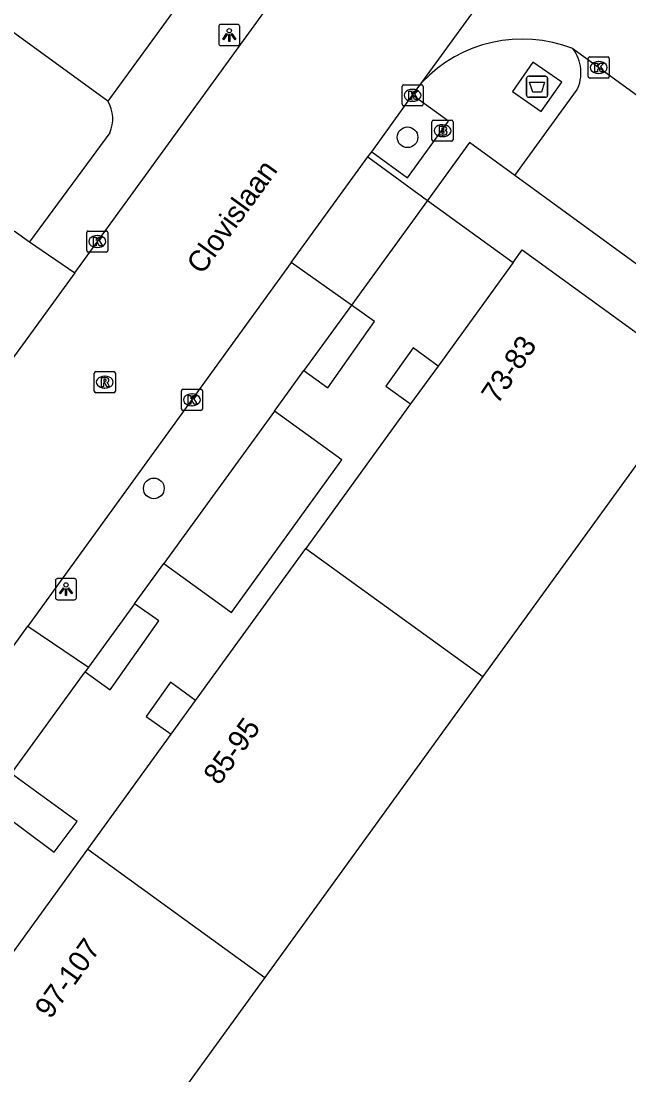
# Model space of a CAD drawing. Extents: x 159675 to 160530, y 382179 to 382901.
# Drawn here: x 160266.94 to 160295.75, y 382538.52 to 382588.46 of the extents above; entities that cross this region are included whole.
import ezdxf

# ---------------------------------------------------------------- set-up
doc = ezdxf.new("R2010")
doc.units = 0
for name, color, linetype in [('IMGEO_Afval_apart_plaats', 7, 'Continuous'), ('IMGEO_Boom', 7, 'Continuous'), ('IMGEO_Brandkraan', 7, 'Continuous'), ('IMGEO_Kolk', 7, 'Continuous'), ('IMGEO_Lichtpunt', 7, 'Continuous'), ('IMGEO_Muur', 7, 'Continuous'), ('IMGEO_Openbare_ruimte_label', 7, 'Continuous'), ('IMGEO_Pand', 7, 'Continuous'), ('IMGEO_Pand_nummerreeks', 7, 'Continuous'), ('IMGEO_Parkeervlak_open', 7, 'Continuous'), ('IMGEO_Rijbaan_lokaal_gesloten', 7, 'Continuous'), ('IMGEO_Rijbaan_lokaal_open', 7, 'Continuous'), ('IMGEO_Rioolput', 7, 'Continuous'), ('IMGEO_Voetpad_gesloten', 7, 'Continuous'), ('IMGEO_Voetpad_open', 7, 'Continuous')]:
    doc.layers.add(name, color=color, linetype=linetype)

msp = doc.modelspace()

# ---------------------------------------------------------------- linework, layer by layer
at = {"layer": 'IMGEO_Afval_apart_plaats'}
for p, q in [((160290.903, 382584.947), (160290.903, 382585.747)), ((160290.903, 382585.747), (160290.903, 382584.947)), ((160291.003, 382585.847), (160291.793, 382585.847)), ((160291.793, 382585.847), (160291.003, 382585.847)), ((160291.893, 382585.747), (160291.893, 382584.947)), ((160291.893, 382584.947), (160291.893, 382585.747)), ((160291.793, 382584.847), (160291.003, 382584.847)), ((160291.003, 382584.847), (160291.793, 382584.847))]:
    msp.add_line(p, q, dxfattribs=at)
msp.add_lwpolyline([(160291.046, 382585.561), (160291.75, 382585.561), (160291.601, 382585.091), (160291.195, 382585.091), (160291.046, 382585.561)], dxfattribs=at)
for centre, start, end in [((160291.003, 382585.747), 90, 180), ((160291.003, 382585.747), 90, 180), ((160291.793, 382585.747), 0, 90), ((160291.793, 382585.747), 360, 90), ((160291.003, 382584.947), 180, 270), ((160291.003, 382584.947), 180, 270), ((160291.793, 382584.947), 270, 0), ((160291.793, 382584.947), 270, 0)]:
    msp.add_arc(centre, 0.1, start, end, dxfattribs=at)
at = {"layer": 'IMGEO_Boom'}
for centre in [(160285.257, 382582.952), (160273.233, 382566.315)]:
    msp.add_circle(centre, 0.489, dxfattribs=at)
at = {"layer": 'IMGEO_Brandkraan'}
for p, q in [((160286.416, 382582.839), (160286.416, 382583.691)), ((160286.491, 382583.765), (160287.343, 382583.765)), ((160286.904, 382583.545), (160286.929, 382583.545)), ((160287.417, 382583.691), (160287.417, 382582.839)), ((160286.927, 382582.985), (160286.902, 382582.985)), ((160287.343, 382582.765), (160286.491, 382582.765))]:
    msp.add_line(p, q, dxfattribs=at)
for points in [[(160286.416, 382582.839), (160286.416, 382583.691)], [(160286.491, 382583.765), (160287.343, 382583.765)], [(160286.764, 382583.465), (160286.764, 382583.065), (160286.977, 382583.065)], [(160286.995, 382583.465), (160286.764, 382583.465)], [(160287.417, 382583.691), (160287.417, 382582.839)], [(160286.943, 382583.384), (160286.889, 382583.384), (160286.889, 382583.308)], [(160286.889, 382583.308), (160286.942, 382583.308)], [(160286.951, 382583.232), (160286.889, 382583.232), (160286.889, 382583.151)], [(160286.889, 382583.151), (160286.951, 382583.151)], [(160287.343, 382582.765), (160286.491, 382582.765)]]:
    msp.add_lwpolyline(points, dxfattribs=at)
for centre, radius, start, end in [((160286.493, 382583.689), 0.0765, 91.552, 178.448), ((160286.493, 382583.689), 0.0765, 91.552, 178.448), ((160286.999, 382583.32), 0.145, 59.4692, 91.5367), ((160287.024, 382583.367), 0.0922, 285.5137, 58.1501), ((160287.341, 382583.689), 0.0765, 1.552, 88.448), ((160287.341, 382583.689), 0.0765, 1.552, 88.448), ((160286.944, 382583.346), 0.0379, 267.8285, 90.9355), ((160286.952, 382583.191), 0.0404, 269.8759, 90.5077), ((160286.983, 382583.316), 0.251, 268.6676, 293.5347), ((160287.029, 382583.175), 0.105, 301.3115, 78.989), ((160286.493, 382582.841), 0.0765, 181.552, 268.448), ((160286.493, 382582.841), 0.0765, 181.552, 268.448), ((160287.341, 382582.841), 0.0765, 271.552, 358.448), ((160287.341, 382582.841), 0.0765, 271.552, 358.448)]:
    msp.add_arc(centre, radius, start, end, dxfattribs=at)
for centre, major_axis, ratio, start_param, end_param in [((160286.903, 382583.265), (-0.387, 0.002), 0.722429, 4.712389, 7.853982), ((160286.928, 382583.265), (-0.39, 0.002), 0.717154, 1.570796, 4.712389)]:
    msp.add_ellipse(centre, major_axis=major_axis, ratio=ratio, start_param=start_param, end_param=end_param, dxfattribs=at)
at = {"layer": 'IMGEO_Kolk'}
for p, q in [((160293.817, 382585.834), (160293.817, 382586.686)), ((160293.892, 382586.76), (160294.744, 382586.76)), ((160294.305, 382586.54), (160294.33, 382586.54)), ((160294.818, 382586.686), (160294.818, 382585.834)), ((160294.328, 382585.98), (160294.303, 382585.98)), ((160285.072, 382585.441), (160285.924, 382585.441)), ((160294.744, 382585.76), (160293.892, 382585.76)), ((160284.997, 382584.515), (160284.997, 382585.367)), ((160285.485, 382585.221), (160285.51, 382585.221)), ((160285.998, 382585.367), (160285.998, 382584.515)), ((160285.924, 382584.441), (160285.072, 382584.441)), ((160285.508, 382584.661), (160285.483, 382584.661)), ((160270.053, 382577.586), (160270.053, 382578.438)), ((160270.128, 382578.512), (160270.98, 382578.512)), ((160271.054, 382578.438), (160271.054, 382577.586)), ((160270.541, 382578.292), (160270.566, 382578.292)), ((160270.98, 382577.512), (160270.128, 382577.512)), ((160270.564, 382577.732), (160270.539, 382577.732)), ((160274.537, 382570.086), (160274.537, 382570.938)), ((160274.612, 382571.012), (160275.464, 382571.012)), ((160275.538, 382570.938), (160275.538, 382570.086)), ((160275.025, 382570.792), (160275.05, 382570.792)), ((160275.464, 382570.012), (160274.612, 382570.012)), ((160275.048, 382570.232), (160275.023, 382570.232))]:
    msp.add_line(p, q, dxfattribs=at)
for points in [[(160293.817, 382585.834), (160293.817, 382586.686)], [(160293.892, 382586.76), (160294.744, 382586.76)], [(160294.138, 382586.46), (160294.261, 382586.46), (160294.261, 382586.309), (160294.391, 382586.46), (160294.555, 382586.46), (160294.409, 382586.309), (160294.562, 382586.06), (160294.41, 382586.06), (160294.325, 382586.224), (160294.261, 382586.157), (160294.261, 382586.06), (160294.138, 382586.06), (160294.138, 382586.46)], [(160294.818, 382586.686), (160294.818, 382585.834)], [(160285.072, 382585.441), (160285.924, 382585.441)], [(160294.744, 382585.76), (160293.892, 382585.76)], [(160284.997, 382584.515), (160284.997, 382585.367)], [(160285.318, 382585.141), (160285.441, 382585.141), (160285.441, 382584.99), (160285.571, 382585.141), (160285.735, 382585.141), (160285.589, 382584.99), (160285.742, 382584.741), (160285.59, 382584.741), (160285.505, 382584.905), (160285.441, 382584.838), (160285.441, 382584.741), (160285.318, 382584.741), (160285.318, 382585.141)], [(160285.998, 382585.367), (160285.998, 382584.515)], [(160285.924, 382584.441), (160285.072, 382584.441)], [(160270.053, 382577.586), (160270.053, 382578.438)], [(160270.128, 382578.512), (160270.98, 382578.512)], [(160271.054, 382578.438), (160271.054, 382577.586)], [(160270.374, 382578.212), (160270.497, 382578.212), (160270.497, 382578.061), (160270.627, 382578.212), (160270.791, 382578.212), (160270.645, 382578.061), (160270.798, 382577.812), (160270.646, 382577.812), (160270.561, 382577.976), (160270.497, 382577.909), (160270.497, 382577.812), (160270.374, 382577.812), (160270.374, 382578.212)], [(160270.98, 382577.512), (160270.128, 382577.512)], [(160274.537, 382570.086), (160274.537, 382570.938)], [(160274.612, 382571.012), (160275.464, 382571.012)], [(160275.538, 382570.938), (160275.538, 382570.086)], [(160274.858, 382570.712), (160274.981, 382570.712), (160274.981, 382570.561), (160275.111, 382570.712), (160275.275, 382570.712), (160275.129, 382570.561), (160275.282, 382570.312), (160275.13, 382570.312), (160275.045, 382570.476), (160274.981, 382570.409), (160274.981, 382570.312), (160274.858, 382570.312), (160274.858, 382570.712)], [(160275.464, 382570.012), (160274.612, 382570.012)]]:
    msp.add_lwpolyline(points, dxfattribs=at)
for centre, start, end in [((160293.894, 382586.684), 91.552, 178.448), ((160293.894, 382586.684), 91.552, 178.448), ((160294.742, 382586.684), 1.552, 88.448), ((160294.742, 382586.684), 1.552, 88.448), ((160285.074, 382585.365), 91.552, 178.448), ((160285.074, 382585.365), 91.552, 178.448), ((160285.922, 382585.365), 1.552, 88.448), ((160285.922, 382585.365), 1.552, 88.448), ((160293.894, 382585.836), 181.552, 268.448), ((160293.894, 382585.836), 181.552, 268.448), ((160294.742, 382585.836), 271.552, 358.448), ((160294.742, 382585.836), 271.552, 358.448), ((160285.074, 382584.517), 181.552, 268.448), ((160285.074, 382584.517), 181.552, 268.448), ((160285.922, 382584.517), 271.552, 358.448), ((160285.922, 382584.517), 271.552, 358.448), ((160270.13, 382578.436), 91.552, 178.448), ((160270.13, 382578.436), 91.552, 178.448), ((160270.978, 382578.436), 1.552, 88.448), ((160270.978, 382578.436), 1.552, 88.448), ((160270.13, 382577.588), 181.552, 268.448), ((160270.13, 382577.588), 181.552, 268.448), ((160270.978, 382577.588), 271.552, 358.448), ((160270.978, 382577.588), 271.552, 358.448), ((160274.614, 382570.936), 91.552, 178.448), ((160274.614, 382570.936), 91.552, 178.448), ((160275.462, 382570.936), 1.552, 88.448), ((160275.462, 382570.936), 1.552, 88.448), ((160274.614, 382570.088), 181.552, 268.448), ((160274.614, 382570.088), 181.552, 268.448), ((160275.462, 382570.088), 271.552, 358.448), ((160275.462, 382570.088), 271.552, 358.448)]:
    msp.add_arc(centre, 0.0765, start, end, dxfattribs=at)
for centre, major_axis, ratio, start_param, end_param in [((160294.304, 382586.26), (-0.387, 0.002), 0.722429, 4.712389, 7.853982), ((160294.329, 382586.26), (-0.39, 0.002), 0.717154, 1.570796, 4.712389), ((160285.484, 382584.941), (-0.387, 0.002), 0.722429, 4.712389, 7.853982), ((160285.509, 382584.941), (-0.39, 0.002), 0.717154, 1.570796, 4.712389), ((160270.54, 382578.012), (-0.387, 0.002), 0.722429, 4.712389, 7.853982), ((160270.565, 382578.012), (-0.39, 0.002), 0.717154, 1.570796, 4.712389), ((160275.024, 382570.512), (-0.387, 0.002), 0.722429, 4.712389, 7.853982), ((160275.049, 382570.512), (-0.39, 0.002), 0.717154, 1.570796, 4.712389)]:
    msp.add_ellipse(centre, major_axis=major_axis, ratio=ratio, start_param=start_param, end_param=end_param, dxfattribs=at)
at = {"layer": 'IMGEO_Lichtpunt'}
for p, q in [((160276.309, 382588.203), (160276.309, 382587.396)), ((160276.309, 382588.203), (160276.309, 382587.396)), ((160277.211, 382588.298), (160276.403, 382588.298)), ((160277.211, 382588.298), (160276.403, 382588.298)), ((160277.305, 382587.396), (160277.305, 382588.203)), ((160277.305, 382587.396), (160277.305, 382588.203)), ((160276.403, 382587.302), (160277.211, 382587.302)), ((160276.403, 382587.302), (160277.211, 382587.302)), ((160268.57, 382561.943), (160268.57, 382561.136)), ((160268.57, 382561.943), (160268.57, 382561.136)), ((160269.472, 382562.038), (160268.664, 382562.038)), ((160269.472, 382562.038), (160268.664, 382562.038)), ((160269.566, 382561.136), (160269.566, 382561.943)), ((160269.566, 382561.136), (160269.566, 382561.943)), ((160268.664, 382561.042), (160269.472, 382561.042)), ((160268.664, 382561.042), (160269.472, 382561.042))]:
    msp.add_line(p, q, dxfattribs=at)
for points in [[(160276.683, 382587.867), (160276.722, 382587.839), (160276.534, 382587.577), (160276.496, 382587.604), (160276.683, 382587.867)], [(160276.785, 382587.819), (160276.832, 382587.819), (160276.832, 382587.497), (160276.785, 382587.497), (160276.785, 382587.819)], [(160276.895, 382587.839), (160276.933, 382587.866), (160277.12, 382587.604), (160277.081, 382587.576), (160276.895, 382587.839)], [(160268.944, 382561.607), (160268.983, 382561.579), (160268.795, 382561.317), (160268.757, 382561.344), (160268.944, 382561.607)], [(160269.046, 382561.559), (160269.093, 382561.559), (160269.093, 382561.237), (160269.046, 382561.237), (160269.046, 382561.559)], [(160269.156, 382561.579), (160269.194, 382561.606), (160269.381, 382561.344), (160269.342, 382561.316), (160269.156, 382561.579)]]:
    msp.add_lwpolyline(points, dxfattribs=at)
for centre in [(160276.808, 382588.001), (160269.069, 382561.741)]:
    msp.add_circle(centre, 0.0994, dxfattribs=at)
for centre, start, end in [((160276.403, 382588.203), 90, 180), ((160276.403, 382588.203), 90, 180), ((160277.211, 382588.203), 0, 90), ((160277.211, 382588.203), 0, 90), ((160276.403, 382587.396), 180, 270), ((160276.403, 382587.396), 180, 270), ((160277.211, 382587.396), 270, 0), ((160277.211, 382587.396), 270, 360), ((160268.664, 382561.943), 90, 180), ((160268.664, 382561.943), 90, 180), ((160269.472, 382561.943), 0, 90), ((160269.472, 382561.943), 0, 90), ((160268.664, 382561.136), 180, 270), ((160268.664, 382561.136), 180, 270), ((160269.472, 382561.136), 270, 0), ((160269.472, 382561.136), 270, 360)]:
    msp.add_arc(centre, 0.0946, start, end, dxfattribs=at)
at = {"layer": 'IMGEO_Muur'}
msp.add_arc((160269.604, 382583.822), 1.681, 336.7775, 30.2712, dxfattribs=at)
at = {"layer": 'IMGEO_Pand'}
for points in [[(160275.606, 382590.919), (160271.056, 382584.669)], [(160271.056, 382584.669), (160266.13, 382588.256)], [(160290.265, 382577.019), (160290.699, 382577.618), (160299.084, 382571.539), (160288.827, 382557.394)], [(160290.265, 382577.019), (160286.708, 382572.114)], [(160286.708, 382572.114), (160285.404, 382570.316)], [(160285.404, 382570.316), (160280.442, 382563.473)], [(160275.215, 382556.263), (160280.442, 382563.473)], [(160280.442, 382563.473), (160288.827, 382557.394)], [(160288.827, 382557.394), (160278.496, 382543.145)], [(160274.059, 382554.669), (160275.215, 382556.263)], [(160270.111, 382549.224), (160274.059, 382554.669)], [(160266.042, 382543.613), (160270.111, 382549.224)], [(160270.111, 382549.224), (160278.496, 382543.145)], [(160278.496, 382543.145), (160268.164, 382528.897)]]:
    msp.add_lwpolyline(points, dxfattribs=at)
at = {"layer": 'IMGEO_Parkeervlak_open'}
msp.add_lwpolyline([(160311.658, 382572.109), (160310.584, 382571.385), (160308.218, 382568.127), (160290.343, 382581.143)], dxfattribs=at)
at = {"layer": 'IMGEO_Rijbaan_lokaal_gesloten'}
for points in [[(160285.942, 382585.556), (160295.155, 382598.231)], [(160269.482, 382576.534), (160279.414, 382590.208), (160279.709, 382590.612)], [(160285.497, 382584.942), (160285.942, 382585.556)], [(160283.56, 382582.27), (160285.497, 382584.942)], [(160279.748, 382577.012), (160283.38, 382582.021)], [(160283.38, 382582.021), (160283.56, 382582.27)], [(160279.748, 382577.012), (160267.262, 382559.788)], [(160269.482, 382576.534), (160263.507, 382568.309)], [(160263.762, 382554.959), (160267.262, 382559.788)]]:
    msp.add_lwpolyline(points, dxfattribs=at)
at = {"layer": 'IMGEO_Rijbaan_lokaal_open'}
msp.add_lwpolyline([(160293.086, 382587.159), (160313.617, 382572.218)], dxfattribs=at)
msp.add_arc((160290.704, 382581.053), 6.554, 68.6909, 136.6027, dxfattribs=at)
at = {"layer": 'IMGEO_Rioolput'}
for p, q in [((160270.407, 382570.924), (160270.407, 382571.776)), ((160270.482, 382571.85), (160271.334, 382571.85)), ((160270.895, 382571.63), (160270.92, 382571.63)), ((160271.408, 382571.776), (160271.408, 382570.924)), ((160270.918, 382571.07), (160270.893, 382571.07)), ((160271.334, 382570.85), (160270.482, 382570.85))]:
    msp.add_line(p, q, dxfattribs=at)
for points in [[(160270.407, 382570.924), (160270.407, 382571.776)], [(160270.482, 382571.85), (160271.334, 382571.85)], [(160270.996, 382571.548), (160270.744, 382571.55), (160270.744, 382571.15)], [(160270.922, 382571.469), (160270.868, 382571.469), (160270.868, 382571.388)], [(160271.408, 382571.776), (160271.408, 382570.924)], [(160270.744, 382571.15), (160270.868, 382571.15), (160270.868, 382571.312), (160270.879, 382571.312)], [(160270.868, 382571.388), (160270.92, 382571.388)], [(160270.926, 382571.283), (160270.997, 382571.15), (160271.137, 382571.15), (160271.072, 382571.276)], [(160271.334, 382570.85), (160270.482, 382570.85)]]:
    msp.add_lwpolyline(points, dxfattribs=at)
for centre, radius, start, end in [((160270.484, 382571.774), 0.0765, 91.552, 178.448), ((160270.484, 382571.774), 0.0765, 91.552, 178.448), ((160270.928, 382571.373), 0.0964, 77.0061, 93.1865), ((160270.942, 382571.43), 0.0378, 276.6634, 79.6772), ((160270.995, 382571.438), 0.109, 350.3612, 89.416), ((160270.993, 382571.438), 0.112, 277.5842, 350.9817), ((160271.332, 382571.774), 0.0765, 1.552, 88.448), ((160271.332, 382571.774), 0.0765, 1.552, 88.448), ((160270.484, 382570.926), 0.0765, 181.552, 268.448), ((160270.484, 382570.926), 0.0765, 181.552, 268.448), ((160270.878, 382571.259), 0.0533, 26.0293, 88.6989), ((160270.904, 382571.577), 0.19, 274.7715, 282.9687), ((160270.977, 382571.223), 0.108, 29.5134, 73.7905), ((160271.332, 382570.926), 0.0765, 271.552, 358.448), ((160271.332, 382570.926), 0.0765, 271.552, 358.448)]:
    msp.add_arc(centre, radius, start, end, dxfattribs=at)
for centre, major_axis, ratio, start_param, end_param in [((160270.894, 382571.35), (-0.387, 0.002), 0.722429, 4.712389, 7.853982), ((160270.919, 382571.35), (-0.39, 0.002), 0.717154, 1.570796, 4.712389)]:
    msp.add_ellipse(centre, major_axis=major_axis, ratio=ratio, start_param=start_param, end_param=end_param, dxfattribs=at)
at = {"layer": 'IMGEO_Voetpad_gesloten'}
msp.add_lwpolyline([(160292.567, 382585.568), (160291.201, 382586.52), (160290.229, 382585.125), (160291.595, 382584.173), (160292.567, 382585.568)], dxfattribs=at)
at = {"layer": 'IMGEO_Voetpad_open'}
for points in [[(160283.56, 382582.27), (160285.262, 382581.037), (160287.198, 382583.709), (160285.497, 382584.942)], [(160290.343, 382581.143), (160293.272, 382585.165)], [(160271.149, 382583.159), (160267.346, 382578.004)], [(160290.343, 382581.143), (160288.198, 382582.705), (160286.206, 382579.962)], [(160283.38, 382582.021), (160286.206, 382579.962)], [(160286.206, 382579.962), (160282.601, 382574.999)], [(160286.206, 382579.962), (160290.265, 382577.019)], [(160266.618, 382578.526), (160267.346, 382578.004)], [(160267.346, 382578.004), (160269.482, 382576.534)], [(160282.601, 382574.999), (160279.748, 382577.012)], [(160282.601, 382574.999), (160280.348, 382571.897)], [(160280.348, 382571.897), (160281.473, 382571.08), (160283.694, 382574.228), (160282.601, 382574.999)], [(160286.708, 382572.114), (160285.524, 382572.973), (160284.226, 382571.161), (160285.404, 382570.316)], [(160278.954, 382569.978), (160280.348, 382571.897)], [(160278.954, 382569.978), (160273.712, 382562.761)], [(160273.712, 382562.761), (160276.918, 382560.432), (160282.147, 382567.672), (160278.954, 382569.978)], [(160272.323, 382560.849), (160273.712, 382562.761)], [(160269.982, 382557.625), (160271.161, 382556.768), (160273.472, 382560.037), (160272.323, 382560.849)], [(160272.323, 382560.849), (160270.141, 382557.844)], [(160267.262, 382559.788), (160270.141, 382557.844)], [(160266.556, 382552.908), (160269.982, 382557.625)], [(160270.141, 382557.844), (160269.982, 382557.625)], [(160275.215, 382556.263), (160274.018, 382557.131), (160272.871, 382555.506), (160274.059, 382554.669)], [(160265.433, 382551.363), (160268.508, 382549.076), (160269.594, 382550.536), (160266.478, 382552.801)]]:
    msp.add_lwpolyline(points, dxfattribs=at)
for centre, radius, start, end in [((160291.629, 382586.017), 1.851, 332.5782, 38.0801), ((160269.604, 382583.822), 1.681, 336.7775, 30.2712)]:
    msp.add_arc(centre, radius, start, end, dxfattribs=at)

# ---------------------------------------------------------------- texts
at = {"layer": 'IMGEO_Openbare_ruimte_label'}
msp.add_text('Clovislaan', height=1, rotation=54.0695, dxfattribs=at).set_placement((160275.523, 382576.405))
at = {"layer": 'IMGEO_Pand_nummerreeks'}
for s, rotation, p in [('73-83', 56.3103, (160289.523, 382570.259)), ('85-95', 54.0528, (160276.32, 382552.201)), ('97-107', 54.4596, (160268.33, 382541.128))]:
    msp.add_text(s, height=1, rotation=rotation, dxfattribs=at).set_placement(p)

doc.saveas('drawing.dxf')
